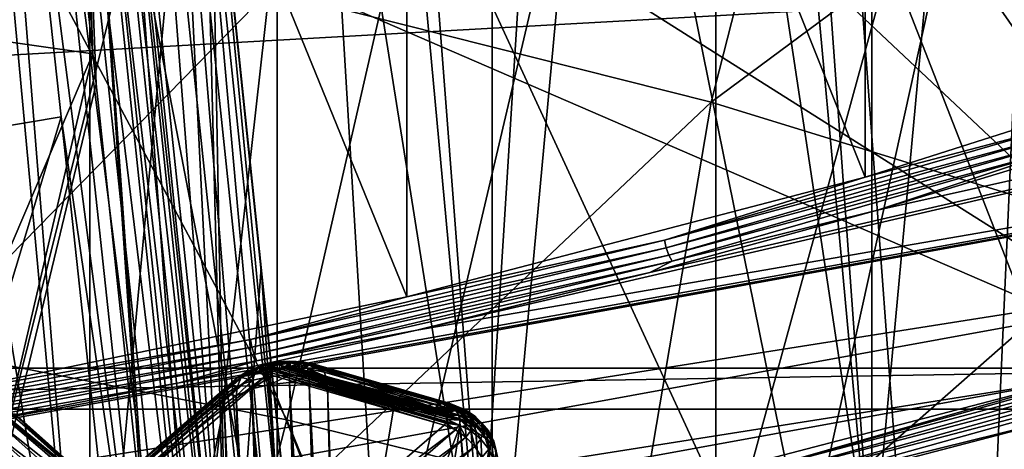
# Model space of a CAD drawing. Header units: metres. Extents: x -109 to 109, y -78 to 121.
# Tile 556 of 656: x 8.53 to 12.43, y -48.95 to -47.25. Entities that reach past the tile are written whole.
import ezdxf

# ---------------------------------------------------------------- set-up
doc = ezdxf.new("R2010")
doc.units = ezdxf.units.M
doc.layers.add('solid_508554_SW0001', color=7, linetype='CONTINUOUS')

msp = doc.modelspace()

# ---------------------------------------------------------------- linework, layer by layer
at = {"layer": 'solid_508554_SW0001'}
for points in [[(7.134504, -50.777386, 8.050988), (7.134504, -32.361053, 39.949013), (8.803325, -32.729481, 39.310875)], [(7.134504, -32.407433, 39.975788), (7.134504, -50.823765, 8.077765), (8.803325, -50.455338, 8.7159)], [(7.134504, -32.407433, 39.975788), (8.803325, -50.455338, 8.7159), (8.803325, -32.77586, 39.337654)], [(7.134504, -50.777386, 8.050988), (8.803325, -32.729481, 39.310875), (8.803325, -50.408958, 8.689124)], [(8.803325, -50.408958, 8.689124), (8.803325, -32.729481, 39.310875), (10.397038, -33.173328, 38.54211)], [(8.803325, -32.77586, 39.337654), (8.803325, -50.455338, 8.7159), (10.397038, -50.01149, 9.484665)], [(8.803325, -32.77586, 39.337654), (10.397038, -50.01149, 9.484665), (10.397038, -33.219707, 38.56889)], [(8.803325, -50.408958, 8.689124), (10.397038, -33.173328, 38.54211), (10.397038, -49.965111, 9.457888)], [(10.397038, -49.965111, 9.457888), (10.397038, -33.173328, 38.54211), (11.902046, -33.688805, 37.649281)], [(10.397038, -33.219707, 38.56889), (10.397038, -50.01149, 9.484665), (11.902046, -49.496014, 10.377499)], [(10.397038, -33.219707, 38.56889), (11.902046, -49.496014, 10.377499), (11.902046, -33.735184, 37.676056)], [(10.397038, -49.965111, 9.457888), (11.902046, -33.688805, 37.649281), (11.902046, -49.449635, 10.350721)], [(11.902046, -49.449635, 10.350721), (11.902046, -33.688805, 37.649281), (13.305506, -34.271515, 36.639996)], [(11.902046, -33.735184, 37.676056), (11.902046, -49.496014, 10.377499), (13.305506, -48.913303, 11.386782)], [(11.902046, -33.735184, 37.676056), (13.305506, -48.913303, 11.386782), (13.305506, -34.317894, 36.666771)], [(11.902046, -49.449635, 10.350721), (13.305506, -34.271515, 36.639996), (13.305506, -48.866924, 11.360005)], [(12.197135, -39.844334, -75.5), (12.819466, -38.575626, -75.5), (13.515705, -48.788055, -75.5)], [(13.305506, -48.866924, 11.360005), (12.617216, -38.680386, 4.787205), (11.902053, -38.963623, 4.296625)], [(11.902046, -49.449635, 10.350721), (11.902053, -38.963623, 4.296625), (11.161427, -39.230068, 3.835132)], [(11.902046, -49.449635, 10.350721), (13.305506, -48.866924, 11.360005), (11.902053, -38.963623, 4.296625)], [(11.902046, -49.449635, 10.350721), (11.161427, -39.230068, 3.835132), (10.397066, -39.479095, 3.403802)], [(10.397038, -49.965111, 9.457888), (10.397066, -39.479095, 3.403802), (9.610415, -39.710239, 3.00345)], [(10.397038, -49.965111, 9.457888), (11.902046, -49.449635, 10.350721), (10.397066, -39.479095, 3.403802)], [(10.397038, -49.965111, 9.457888), (9.610415, -39.710239, 3.00345), (8.803373, -39.922939, 2.635043)], [(11.449643, -41.043571, -75.5), (12.197135, -39.844334, -75.5), (13.515705, -48.788055, -75.5)], [(8.803325, -50.408958, 8.689124), (8.803373, -39.922939, 2.635043), (7.977412, -40.116806, 2.299254)], [(8.803325, -50.408958, 8.689124), (10.397038, -49.965111, 9.457888), (8.803373, -39.922939, 2.635043)], [(8.803325, -50.408958, 8.689124), (7.977412, -40.116806, 2.299254), (7.134569, -40.291367, 1.996909)], [(7.134504, -50.777386, 8.050988), (8.803325, -50.408958, 8.689124), (7.134569, -40.291367, 1.996909)], [(10.584661, -42.161034, -75.5), (11.449643, -41.043571, -75.5), (13.515705, -48.788055, -75.5)], [(9.61107, -43.185249, -75.5), (10.584661, -42.161034, -75.5), (13.515705, -48.788055, -75.5)], [(13.60186, -47.320129, 4.83913), (13.60186, -42.297184, 1.93913), (11.874992, -42.846607, 0.987496)], [(11.874992, -47.869556, 3.887496), (11.874992, -42.846607, 0.987496), (10.059927, -43.319649, 0.168165)], [(13.60186, -47.320129, 4.83913), (11.874992, -42.846607, 0.987496), (11.874992, -47.869556, 3.887496)], [(8.538861, -44.105709, -75.5), (9.61107, -43.185249, -75.5), (13.515705, -48.788055, -75.5)], [(10.059927, -48.342598, 3.068165), (10.059927, -43.319649, 0.168165), (8.17014, -43.712795, -0.51278)], [(11.874992, -47.869556, 3.887496), (10.059927, -43.319649, 0.168165), (10.059927, -48.342598, 3.068165)], [(11.283785, -51.012154, 7.644356), (11.283771, -44.083958, 3.644346), (12.931268, -43.540207, 4.58615)], [(12.931286, -50.468403, 8.586164), (11.283785, -51.012154, 7.644356), (12.931268, -43.540207, 4.58615)], [(10.059927, -48.342598, 3.068165), (8.17014, -43.712795, -0.51278), (8.17014, -48.735741, 2.38722)], [(11.651801, -44.331177, -0.250956), (12.617038, -44.066402, 0.207645), (12.247202, -52.38657, 2.19669)], [(12.617038, -44.066402, 0.207645), (14.263088, -51.823502, 3.171957), (12.247202, -52.38657, 2.19669)], [(7.379041, -44.912964, -75.5), (8.538861, -44.105709, -75.5), (13.515705, -48.788055, -75.5)], [(9.545432, -51.479877, 6.834235), (9.545437, -44.551674, 2.834236), (11.283771, -44.083958, 3.644346)], [(11.283785, -51.012154, 7.644356), (9.545432, -51.479877, 6.834235), (11.283771, -44.083958, 3.644346)], [(9.0588, -44.170605, 94.74408), (8.827298, -44.981911, 100.635231), (9.352147, -50.040787, 91.257034)], [(9.248218, -45.986141, 91.353607), (9.0588, -44.170605, 94.74408), (9.352147, -50.040787, 91.257034)], [(10.664383, -44.574646, -0.672659), (11.651801, -44.331177, -0.250956), (12.247202, -52.38657, 2.19669)], [(7.730226, -51.867805, 6.162325), (7.730275, -44.939594, 2.162341), (9.545437, -44.551674, 2.834236)], [(9.545432, -51.479877, 6.834235), (7.730226, -51.867805, 6.162325), (9.545437, -44.551674, 2.834236)], [(9.656664, -44.796349, -1.05666), (10.664383, -44.574646, -0.672659), (10.143072, -52.862133, 1.372991)], [(10.664383, -44.574646, -0.672659), (12.247202, -52.38657, 2.19669), (10.143072, -52.862133, 1.372991)], [(11.972716, -47.013294, 52.68932), (13.75878, -47.545425, 51.767639), (12.515007, -44.748363, 52.538746)], [(8.630564, -44.995865, -1.402229), (9.656664, -44.796349, -1.05666), (10.143072, -52.862133, 1.372991)], [(6.143511, -45.59874, -75.5), (7.379041, -44.912964, -75.5), (13.515705, -48.788055, -75.5)], [(7.588034, -45.17281, -1.708707), (8.630564, -44.995865, -1.402229), (7.965859, -53.246765, 0.706794)], [(8.630564, -44.995865, -1.402229), (10.143072, -52.862133, 1.372991), (7.965859, -53.246765, 0.706794)], [(8.81039, -45.028912, 100.775513), (9.352147, -50.040787, 91.257034), (8.827298, -44.981911, 100.635231)], [(8.81039, -45.028912, 100.775513), (8.774579, -45.122063, 100.823563), (9.34101, -50.133919, 91.306923)], [(8.81039, -45.028912, 100.775513), (9.34101, -50.133919, 91.306923), (9.352147, -50.040787, 91.257034)], [(8.774579, -45.122063, 100.823563), (8.716602, -45.206512, 100.8657), (9.307832, -50.223396, 91.353592)], [(8.774579, -45.122063, 100.823563), (9.307832, -50.223396, 91.353592), (9.34101, -50.133919, 91.306923)], [(8.716602, -45.206512, 100.8657), (8.639304, -45.278114, 100.899857), (9.254109, -50.305191, 91.394943)], [(8.716602, -45.206512, 100.8657), (9.254109, -50.305191, 91.394943), (9.307832, -50.223396, 91.353592)], [(8.639304, -45.278114, 100.899857), (8.546478, -45.333359, 100.924355), (9.182268, -50.375599, 91.429108)], [(8.639304, -45.278114, 100.899857), (9.182268, -50.375599, 91.429108), (9.254109, -50.305191, 91.394943)], [(11.844503, -45.300484, 50.636944), (11.2649, -47.572083, 50.750404), (9.514198, -47.130737, 51.514832)], [(13.599943, -45.840916, 49.700886), (11.2649, -47.572083, 50.750404), (11.844503, -45.300484, 50.636944)], [(8.546478, -45.333359, 100.924355), (8.447838, -45.416889, 100.84977), (9.095551, -50.43145, 91.454536)], [(8.546478, -45.333359, 100.924355), (9.095551, -50.43145, 91.454536), (9.182268, -50.375599, 91.429108)], [(8.744079, -45.330086, 91.0075), (8.815787, -47.381477, 87.083641), (8.622533, -45.57795, 90.451691)], [(8.744079, -45.330086, 91.0075), (8.828501, -47.500179, 86.862053), (8.815787, -47.381477, 87.083641)], [(8.744079, -45.330086, 91.0075), (9.016301, -49.253368, 83.592606), (8.828501, -47.500179, 86.862053)], [(8.744079, -45.330086, 91.0075), (9.039689, -49.471638, 83.18618), (9.016301, -49.253368, 83.592606)], [(9.188438, -49.499817, 83.229965), (9.039689, -49.471638, 83.18618), (8.744079, -45.330086, 91.0075)], [(9.188438, -49.499817, 83.229965), (8.744079, -45.330086, 91.0075), (8.884403, -45.391163, 91.048027)], [(9.326339, -49.561668, 83.270874), (8.884403, -45.391163, 91.048027), (9.007627, -45.475769, 91.100189)], [(9.326339, -49.561668, 83.270874), (9.188438, -49.499817, 83.229965), (8.884403, -45.391163, 91.048027)], [(6.54675, -47.990223, 97.13131), (8.690166, -47.630333, 96.730667), (8.447838, -45.416889, 100.84977)], [(8.690166, -47.630333, 96.730667), (9.095551, -50.43145, 91.454536), (8.447838, -45.416889, 100.84977)], [(9.447232, -49.646362, 83.323097), (9.007627, -45.475769, 91.100189), (9.108925, -45.580593, 91.161949)], [(9.447232, -49.646362, 83.323097), (9.326339, -49.561668, 83.270874), (9.007627, -45.475769, 91.100189)], [(6.143511, -45.59874, -75.5), (13.515705, -48.788055, -75.5), (0, -48.788128, -75.5)], [(8.622533, -45.57795, 90.451691), (8.815787, -47.381477, 87.083641), (5.895985, -46.96487, 86.879326)], [(9.546488, -49.750656, 83.384628), (9.108925, -45.580593, 91.161949), (9.18433, -45.701527, 91.230881)], [(9.546488, -49.750656, 83.384628), (9.447232, -49.646362, 83.323097), (9.108925, -45.580593, 91.161949)], [(9.620304, -49.87056, 83.45311), (9.18433, -45.701527, 91.230881), (9.23089, -45.833839, 91.304291)], [(9.620304, -49.87056, 83.45311), (9.546488, -49.750656, 83.384628), (9.18433, -45.701527, 91.230881)], [(9.665853, -50.001472, 83.525932), (9.23089, -45.833839, 91.304291), (9.248218, -45.986141, 91.353607)], [(9.665853, -50.001472, 83.525932), (9.620304, -49.87056, 83.45311), (9.23089, -45.833839, 91.304291)], [(13.599943, -45.840916, 49.700886), (12.934439, -48.086067, 49.860153), (11.2649, -47.572083, 50.750404)], [(9.28106, -46.300793, 90.765671), (9.248218, -45.986141, 91.353607), (9.352147, -50.040787, 91.257034)], [(9.665853, -50.001472, 83.525932), (9.248218, -45.986141, 91.353607), (9.28106, -46.300793, 90.765671)], [(7.746911, -48.4725, 54.042561), (9.583935, -48.830902, 53.421783), (8.167993, -46.178841, 54.134636)], [(9.583935, -48.830902, 53.421783), (10.104867, -46.556725, 53.480118), (8.167993, -46.178841, 54.134636)], [(9.482162, -48.227459, 87.165573), (9.28106, -46.300793, 90.765671), (9.352147, -50.040787, 91.257034)], [(9.665853, -50.001472, 83.525932), (9.28106, -46.300793, 90.765671), (9.482162, -48.227459, 87.165573)], [(14.004408, -46.420071, -58.821926), (-14.004402, -46.42012, -58.822041), (-13.774966, -48.625641, -64.030128)], [(13.932569, -47.081928, -60.360405), (14.004408, -46.420071, -58.821926), (-13.774966, -48.625641, -64.030128)], [(9.583935, -48.830902, 53.421783), (11.355492, -49.263935, 52.671753), (10.104867, -46.556725, 53.480118)], [(11.355492, -49.263935, 52.671753), (11.972716, -47.013294, 52.68932), (10.104867, -46.556725, 53.480118)], [(10.099438, -48.475159, 3.038562), (16.331614, -47.398849, 4.902783), (17.965578, -46.649826, 6.200132)], [(11.022431, -48.247177, 3.43344), (10.099438, -48.475159, 3.038562), (17.965578, -46.649826, 6.200132)], [(11.924326, -47.999653, 3.862163), (11.022431, -48.247177, 3.43344), (17.965578, -46.649826, 6.200132)], [(12.803979, -47.732929, 4.324143), (11.924326, -47.999653, 3.862163), (17.965578, -46.649826, 6.200132)], [(7.694947, -46.765221, 52.147926), (9.514198, -47.130737, 51.514832), (7.565826, -49.121983, 51.896454)], [(8.815787, -47.381477, 87.083641), (6.353491, -53.142738, 75.188568), (5.895985, -46.96487, 86.879326)], [(11.355492, -49.263935, 52.671753), (13.049479, -49.768631, 51.797592), (11.972716, -47.013294, 52.68932)], [(13.049479, -49.768631, 51.797592), (13.75878, -47.545425, 51.767639), (11.972716, -47.013294, 52.68932)], [(13.774966, -48.625641, -64.030128), (13.932569, -47.081928, -60.360405), (-13.774966, -48.625641, -64.030128)], [(9.514198, -47.130737, 51.514832), (9.250982, -49.475708, 51.283783), (7.565826, -49.121983, 51.896454)], [(9.514198, -47.130737, 51.514832), (11.2649, -47.572083, 50.750404), (9.250982, -49.475708, 51.283783)], [(12.656772, -47.663399, 4.306377), (13.60186, -47.320129, 4.83913), (11.874992, -47.869556, 3.887496)], [(8.815787, -47.381477, 87.083641), (7.434779, -53.294945, 75.267715), (6.353491, -53.142738, 75.188568)], [(8.828501, -47.500179, 86.862053), (7.434779, -53.294945, 75.267715), (8.815787, -47.381477, 87.083641)], [(0.000003, -50.372105, -0.247045), (14.57333, -48.073761, 3.7338), (16.331614, -47.398849, 4.902783)], [(8.197713, -48.870541, 2.353737), (0.000003, -50.372105, -0.247045), (16.331614, -47.398849, 4.902783)], [(9.157073, -48.683128, 2.678349), (8.197713, -48.870541, 2.353737), (16.331614, -47.398849, 4.902783)], [(10.099438, -48.475159, 3.038562), (9.157073, -48.683128, 2.678349), (16.331614, -47.398849, 4.902783)], [(9.016301, -49.253368, 83.592606), (7.434779, -53.294945, 75.267715), (8.828501, -47.500179, 86.862053)], [(11.2649, -47.572083, 50.750404), (10.870768, -49.898949, 50.550705), (9.250982, -49.475708, 51.283783)], [(11.2649, -47.572083, 50.750404), (12.934439, -48.086067, 49.860153), (10.870768, -49.898949, 50.550705)], [(6.54675, -47.990223, 97.13131), (7.74215, -50.775337, 91.646042), (8.690166, -47.630333, 96.730667)], [(8.690166, -47.630333, 96.730667), (7.74215, -50.775337, 91.646042), (8.997873, -50.470222, 91.470093)], [(8.690166, -47.630333, 96.730667), (8.997873, -50.470222, 91.470093), (9.095551, -50.43145, 91.454536)], [(11.080688, -48.118374, 3.518335), (12.656772, -47.663399, 4.306377), (11.874992, -47.869556, 3.887496)], [(12.66435, -47.693581, 4.309905), (12.656772, -47.663399, 4.306377), (11.080688, -48.118374, 3.518335)], [(11.087322, -48.148827, 3.521391), (12.66435, -47.693581, 4.309905), (11.080688, -48.118374, 3.518335)], [(12.676154, -47.722122, 4.304736), (12.66435, -47.693581, 4.309905), (11.087322, -48.148827, 3.521391)], [(11.097656, -48.177795, 3.515487), (12.676154, -47.722122, 4.304736), (11.087322, -48.148827, 3.521391)], [(12.691028, -47.746227, 4.291375), (12.676154, -47.722122, 4.304736), (11.097656, -48.177795, 3.515487)], [(11.110678, -48.202438, 3.5012), (12.691028, -47.746227, 4.291375), (11.097656, -48.177795, 3.515487)], [(11.110678, -48.202438, 3.5012), (11.924326, -47.999653, 3.862163), (12.691028, -47.746227, 4.291375)], [(12.691028, -47.746227, 4.291375), (11.924326, -47.999653, 3.862163), (12.803979, -47.732929, 4.324143)], [(11.080688, -48.118374, 3.518335), (11.874992, -47.869556, 3.887496), (10.059927, -48.342598, 3.068165)], [(11.110678, -48.202438, 3.5012), (11.022431, -48.247177, 3.43344), (11.924326, -47.999653, 3.862163)], [(0.000003, -50.372105, -0.247045), (2.214558, -50.323742, -0.163279), (14.57333, -48.073761, 3.7338)], [(2.214558, -50.323742, -0.163279), (12.70409, -48.669445, 2.702048), (14.57333, -48.073761, 3.7338)], [(12.934439, -48.086067, 49.860153), (12.413736, -50.388714, 49.702404), (10.870768, -49.898949, 50.550705)], [(12.934439, -48.086067, 49.860153), (14.510783, -48.668999, 48.850491), (12.413736, -50.388714, 49.702404)], [(9.439567, -48.511684, 2.837098), (11.080688, -48.118374, 3.518335), (10.059927, -48.342598, 3.068165)], [(11.087322, -48.148827, 3.521391), (11.080688, -48.118374, 3.518335), (9.439567, -48.511684, 2.837098)], [(9.445218, -48.542377, 2.839747), (11.087322, -48.148827, 3.521391), (9.439567, -48.511684, 2.837098)], [(11.097656, -48.177795, 3.515487), (11.087322, -48.148827, 3.521391), (9.445218, -48.542377, 2.839747)], [(9.454022, -48.571709, 2.833207), (11.097656, -48.177795, 3.515487), (9.445218, -48.542377, 2.839747)], [(11.110678, -48.202438, 3.5012), (11.097656, -48.177795, 3.515487), (9.454022, -48.571709, 2.833207)], [(9.465116, -48.596813, 2.81812), (11.110678, -48.202438, 3.5012), (9.454022, -48.571709, 2.833207)], [(9.465116, -48.596813, 2.81812), (11.022431, -48.247177, 3.43344), (11.110678, -48.202438, 3.5012)], [(9.482162, -48.227459, 87.165573), (9.352147, -50.040787, 91.257034), (10.044159, -56.74786, 78.913239)], [(9.465116, -48.596813, 2.81812), (10.099438, -48.475159, 3.038562), (11.022431, -48.247177, 3.43344)], [(9.664491, -49.976128, 83.902611), (9.482162, -48.227459, 87.165573), (10.044159, -56.74786, 78.913239)], [(9.665853, -50.001472, 83.525932), (9.482162, -48.227459, 87.165573), (9.664491, -49.976128, 83.902611)], [(9.439567, -48.511684, 2.837098), (10.059927, -48.342598, 3.068165), (8.17014, -48.735741, 2.38722)], [(7.277344, -50.742733, 53.77388), (9.003019, -51.079414, 53.190731), (7.746911, -48.4725, 54.042561)], [(9.003019, -51.079414, 53.190731), (9.583935, -48.830902, 53.421783), (7.746911, -48.4725, 54.042561)], [(9.465116, -48.596813, 2.81812), (9.157073, -48.683128, 2.678349), (10.099438, -48.475159, 3.038562)], [(7.743042, -48.841026, 2.266666), (9.439567, -48.511684, 2.837098), (8.17014, -48.735741, 2.38722)], [(9.445218, -48.542377, 2.839747), (9.439567, -48.511684, 2.837098), (7.743042, -48.841026, 2.266666)], [(13.33356, -48.503857, 2.998585), (12.70409, -48.669445, 2.702048), (11.449047, -49.030231, 2.086875)], [(13.33356, -48.503857, 2.998585), (11.449047, -49.030231, 2.086875), (13.348196, -48.528038, 2.985097)], [(7.747677, -48.871914, 2.268973), (9.445218, -48.542377, 2.839747), (7.743042, -48.841026, 2.266666)], [(9.454022, -48.571709, 2.833207), (9.445218, -48.542377, 2.839747), (7.747677, -48.871914, 2.268973)], [(11.449047, -49.030231, 2.086875), (11.461615, -49.054993, 2.072386), (13.348196, -48.528038, 2.985097)], [(13.348196, -48.528038, 2.985097), (11.461615, -49.054993, 2.072386), (13.359813, -48.556641, 2.979826)], [(11.461615, -49.054993, 2.072386), (11.471589, -49.084053, 2.066321), (13.359813, -48.556641, 2.979826)], [(13.359813, -48.556641, 2.979826), (11.471589, -49.084053, 2.066321), (13.36727, -48.586857, 2.983289)], [(7.754899, -48.901554, 2.261901), (9.454022, -48.571709, 2.833207), (7.747677, -48.871914, 2.268973)], [(9.465116, -48.596813, 2.81812), (9.454022, -48.571709, 2.833207), (7.754899, -48.901554, 2.261901)], [(7.763998, -48.927044, 2.246144), (9.465116, -48.596813, 2.81812), (7.754899, -48.901554, 2.261901)], [(7.763998, -48.927044, 2.246144), (9.157073, -48.683128, 2.678349), (9.465116, -48.596813, 2.81812)], [(9.495726, -48.610771, 48.156158), (9.543669, -48.600773, 48.173477), (9.519737, -48.614502, 48.110542)], [(9.532899, -48.607883, 48.223526), (9.543669, -48.600773, 48.173477), (9.495726, -48.610771, 48.156158)], [(9.543669, -48.600773, 48.173477), (9.556165, -48.606907, 48.123699), (9.519737, -48.614502, 48.110542)], [(9.532899, -48.607883, 48.223526), (9.59513, -48.603714, 48.230747), (9.543669, -48.600773, 48.173477)], [(9.595064, -48.623035, 48.278683), (9.59513, -48.603714, 48.230747), (9.532899, -48.607883, 48.223526)], [(9.543669, -48.600773, 48.173477), (9.595215, -48.597321, 48.179459), (9.556165, -48.606907, 48.123699)], [(9.59513, -48.603714, 48.230747), (9.595215, -48.597321, 48.179459), (9.543669, -48.600773, 48.173477)], [(9.595215, -48.597321, 48.179459), (9.595314, -48.604282, 48.128242), (9.556165, -48.606907, 48.123699)], [(9.556165, -48.606907, 48.123699), (9.595314, -48.604282, 48.128242), (9.569865, -48.625801, 48.077641)], [(9.595314, -48.604282, 48.128242), (9.585299, -48.624378, 48.080105), (9.569865, -48.625801, 48.077641)], [(9.595314, -48.604282, 48.128242), (9.600966, -48.624184, 48.080444), (9.585299, -48.624378, 48.080105)], [(9.595064, -48.623035, 48.278683), (9.665669, -48.627625, 48.270733), (9.59513, -48.603714, 48.230747)], [(9.59513, -48.603714, 48.230747), (9.65746, -48.607765, 48.223724), (9.595215, -48.597321, 48.179459)], [(9.665669, -48.627625, 48.270733), (9.65746, -48.607765, 48.223724), (9.59513, -48.603714, 48.230747)], [(9.595215, -48.597321, 48.179459), (9.646836, -48.600674, 48.173645), (9.595314, -48.604282, 48.128242)], [(9.65746, -48.607765, 48.223724), (9.646836, -48.600674, 48.173645), (9.595215, -48.597321, 48.179459)], [(9.646836, -48.600674, 48.173645), (9.634507, -48.606831, 48.123829), (9.595314, -48.604282, 48.128242)], [(9.595314, -48.604282, 48.128242), (9.634507, -48.606831, 48.123829), (9.600966, -48.624184, 48.080444)], [(9.646836, -48.600674, 48.173645), (9.694961, -48.610626, 48.156406), (9.634507, -48.606831, 48.123829)], [(9.646836, -48.600674, 48.173645), (9.71557, -48.619781, 48.202911), (9.701363, -48.611969, 48.169987)], [(9.65746, -48.607765, 48.223724), (9.71557, -48.619781, 48.202911), (9.646836, -48.600674, 48.173645)], [(9.646836, -48.600674, 48.173645), (9.701363, -48.611969, 48.169987), (9.694961, -48.610626, 48.156406)], [(11.471589, -49.084053, 2.066321), (11.477992, -49.114567, 2.069274), (13.36727, -48.586857, 2.983289)], [(13.36727, -48.586857, 2.983289), (11.477992, -49.114567, 2.069274), (12.749997, -48.800533, 2.674999)], [(13.774966, -48.625641, -64.030128), (-13.774966, -48.625641, -64.030128), (-13.732092, -49.0723, -65.114182)], [(13.732098, -49.072243, -65.114044), (13.774966, -48.625641, -64.030128), (-13.732092, -49.0723, -65.114182)], [(8.963088, -49.045547, 47.403103), (9.423078, -48.647186, 48.093086), (9.464503, -48.642189, 48.062584)], [(9.004514, -49.040554, 47.372601), (8.963088, -49.045547, 47.403103), (9.464503, -48.642189, 48.062584)], [(9.004514, -49.040554, 47.372601), (9.464503, -48.642189, 48.062584), (9.508845, -48.64922, 48.037083)], [(9.387381, -48.663883, 48.126526), (9.425429, -48.639053, 48.169533), (9.423078, -48.647186, 48.093086)], [(9.402874, -48.663059, 48.209362), (9.425429, -48.639053, 48.169533), (9.387381, -48.663883, 48.126526)], [(9.402874, -48.663059, 48.209362), (9.459044, -48.641422, 48.246834), (9.425429, -48.639053, 48.169533)], [(9.448823, -48.673763, 48.285835), (9.459044, -48.641422, 48.246834), (9.402874, -48.663059, 48.209362)], [(9.423078, -48.647186, 48.093086), (9.454617, -48.626602, 48.128735), (9.464503, -48.642189, 48.062584)], [(9.425429, -48.639053, 48.169533), (9.454617, -48.626602, 48.128735), (9.423078, -48.647186, 48.093086)], [(9.425429, -48.639053, 48.169533), (9.475034, -48.619949, 48.202621), (9.454617, -48.626602, 48.128735)], [(9.459044, -48.641422, 48.246834), (9.475034, -48.619949, 48.202621), (9.425429, -48.639053, 48.169533)], [(9.448823, -48.673763, 48.285835), (9.519258, -48.659073, 48.311275), (9.459044, -48.641422, 48.246834)], [(9.454617, -48.626602, 48.128735), (9.495726, -48.610771, 48.156158), (9.488487, -48.626537, 48.089695)], [(9.475034, -48.619949, 48.202621), (9.495726, -48.610771, 48.156158), (9.454617, -48.626602, 48.128735)], [(9.454617, -48.626602, 48.128735), (9.488487, -48.626537, 48.089695), (9.464503, -48.642189, 48.062584)], [(9.459044, -48.641422, 48.246834), (9.524577, -48.627758, 48.270504), (9.475034, -48.619949, 48.202621)], [(9.519258, -48.659073, 48.311275), (9.524577, -48.627758, 48.270504), (9.459044, -48.641422, 48.246834)], [(9.464503, -48.642189, 48.062584), (9.488487, -48.626537, 48.089695), (9.508845, -48.64922, 48.037083)], [(9.475034, -48.619949, 48.202621), (9.532899, -48.607883, 48.223526), (9.495726, -48.610771, 48.156158)], [(9.524577, -48.627758, 48.270504), (9.532899, -48.607883, 48.223526), (9.475034, -48.619949, 48.202621)], [(9.495726, -48.610771, 48.156158), (9.519737, -48.614502, 48.110542), (9.488487, -48.626537, 48.089695)], [(9.488487, -48.626537, 48.089695), (9.519737, -48.614502, 48.110542), (9.528665, -48.636982, 48.058277)], [(9.488487, -48.626537, 48.089695), (9.528665, -48.636982, 48.058277), (9.517784, -48.642712, 48.048347)], [(9.488487, -48.626537, 48.089695), (9.517784, -48.642712, 48.048347), (9.508845, -48.64922, 48.037083)], [(9.508845, -48.64922, 48.037083), (9.517784, -48.642712, 48.048347), (10.20766, -48.850948, 47.687675)], [(9.517784, -48.642712, 48.048347), (9.528665, -48.636982, 48.058277), (10.218899, -48.836353, 47.712952)], [(9.517784, -48.642712, 48.048347), (10.214396, -48.843906, 47.699875), (10.20766, -48.850948, 47.687675)], [(9.517784, -48.642712, 48.048347), (10.218899, -48.836353, 47.712952), (10.214396, -48.843906, 47.699875)], [(9.519258, -48.659073, 48.311275), (9.595022, -48.653996, 48.320068), (9.524577, -48.627758, 48.270504)], [(9.519737, -48.614502, 48.110542), (9.556165, -48.606907, 48.123699), (9.555035, -48.628422, 48.073101)], [(9.519737, -48.614502, 48.110542), (9.555035, -48.628422, 48.073101), (9.541187, -48.632179, 48.066597)], [(9.519737, -48.614502, 48.110542), (9.541187, -48.632179, 48.066597), (9.528665, -48.636982, 48.058277)], [(9.524577, -48.627758, 48.270504), (9.595064, -48.623035, 48.278683), (9.532899, -48.607883, 48.223526)], [(9.595022, -48.653996, 48.320068), (9.595064, -48.623035, 48.278683), (9.524577, -48.627758, 48.270504)], [(9.528665, -48.636982, 48.058277), (9.541187, -48.632179, 48.066597), (10.22099, -48.828541, 47.72649)], [(9.528665, -48.636982, 48.058277), (10.22099, -48.828541, 47.72649), (10.218899, -48.836353, 47.712952)], [(9.541187, -48.632179, 48.066597), (9.555035, -48.628422, 48.073101), (10.220611, -48.820679, 47.740105)], [(9.541187, -48.632179, 48.066597), (10.220611, -48.820679, 47.740105), (10.22099, -48.828541, 47.72649)], [(9.556165, -48.606907, 48.123699), (9.569865, -48.625801, 48.077641), (9.555035, -48.628422, 48.073101)], [(9.555035, -48.628422, 48.073101), (9.569865, -48.625801, 48.077641), (10.217777, -48.81295, 47.75349)], [(9.555035, -48.628422, 48.073101), (10.217777, -48.81295, 47.75349), (10.220611, -48.820679, 47.740105)], [(9.569865, -48.625801, 48.077641), (9.585299, -48.624378, 48.080105), (10.212563, -48.805546, 47.766315)], [(9.569865, -48.625801, 48.077641), (10.212563, -48.805546, 47.766315), (10.217777, -48.81295, 47.75349)], [(9.585299, -48.624378, 48.080105), (9.600966, -48.624184, 48.080444), (10.205097, -48.798645, 47.778267)], [(9.585299, -48.624378, 48.080105), (10.205097, -48.798645, 47.778267), (10.212563, -48.805546, 47.766315)], [(9.595022, -48.653996, 48.320068), (9.670918, -48.658932, 48.31152), (9.595064, -48.623035, 48.278683)], [(9.670918, -48.658932, 48.31152), (9.665669, -48.627625, 48.270733), (9.595064, -48.623035, 48.278683)], [(9.634507, -48.606831, 48.123829), (9.616514, -48.625217, 48.078651), (9.600966, -48.624184, 48.080444)], [(9.600966, -48.624184, 48.080444), (10.19556, -48.792416, 47.789055), (10.205097, -48.798645, 47.778267)], [(9.600966, -48.624184, 48.080444), (9.616514, -48.625217, 48.078651), (10.19556, -48.792416, 47.789055)], [(9.634507, -48.606831, 48.123829), (9.631498, -48.627449, 48.074787), (9.616514, -48.625217, 48.078651)], [(9.616514, -48.625217, 48.078651), (10.184191, -48.787018, 47.798409), (10.19556, -48.792416, 47.789055)], [(9.616514, -48.625217, 48.078651), (9.631498, -48.627449, 48.074787), (10.184191, -48.787018, 47.798409)], [(9.634507, -48.606831, 48.123829), (9.671043, -48.614384, 48.110744), (9.631498, -48.627449, 48.074787)], [(9.671043, -48.614384, 48.110744), (9.645444, -48.630783, 48.069012), (9.631498, -48.627449, 48.074787)], [(9.631498, -48.627449, 48.074787), (9.645444, -48.630783, 48.069012), (10.184191, -48.787018, 47.798409)], [(9.634507, -48.606831, 48.123829), (9.694961, -48.610626, 48.156406), (9.674681, -48.613033, 48.117237)], [(9.634507, -48.606831, 48.123829), (9.674681, -48.613033, 48.117237), (9.671043, -48.614384, 48.110744)], [(9.671043, -48.614384, 48.110744), (10.17129, -48.782581, 47.806087), (9.645444, -48.630783, 48.069012)], [(9.645444, -48.630783, 48.069012), (10.17129, -48.782581, 47.806087), (10.184191, -48.787018, 47.798409)], [(9.65746, -48.607765, 48.223724), (9.731498, -48.641235, 48.247154), (9.723158, -48.627686, 48.222652)], [(9.665669, -48.627625, 48.270733), (9.731498, -48.641235, 48.247154), (9.65746, -48.607765, 48.223724)], [(9.65746, -48.607765, 48.223724), (9.723158, -48.627686, 48.222652), (9.71557, -48.619781, 48.202911)], [(9.665669, -48.627625, 48.270733), (9.741678, -48.673561, 48.286179), (9.738162, -48.65881, 48.27063)], [(9.670918, -48.658932, 48.31152), (9.741678, -48.673561, 48.286179), (9.665669, -48.627625, 48.270733)], [(9.665669, -48.627625, 48.270733), (9.738162, -48.65881, 48.27063), (9.731498, -48.641235, 48.247154)], [(9.671043, -48.614384, 48.110744), (9.674681, -48.613033, 48.117237), (10.196891, -48.766182, 47.847824)], [(9.671043, -48.614384, 48.110744), (10.196891, -48.766182, 47.847824), (10.17129, -48.782581, 47.806087)], [(9.674681, -48.613033, 48.117237), (9.694961, -48.610626, 48.156406), (10.200527, -48.764832, 47.854313)], [(9.674681, -48.613033, 48.117237), (10.200527, -48.764832, 47.854313), (10.196891, -48.766182, 47.847824)], [(9.694961, -48.610626, 48.156406), (10.220808, -48.762424, 47.893486), (10.200527, -48.764832, 47.854313)], [(9.694961, -48.610626, 48.156406), (9.701363, -48.611969, 48.169987), (10.220808, -48.762424, 47.893486)], [(9.701363, -48.611969, 48.169987), (10.227209, -48.763767, 47.907063), (10.220808, -48.762424, 47.893486)], [(9.701363, -48.611969, 48.169987), (9.71557, -48.619781, 48.202911), (10.227209, -48.763767, 47.907063)], [(9.71557, -48.619781, 48.202911), (10.241418, -48.77158, 47.939991), (10.227209, -48.763767, 47.907063)], [(9.71557, -48.619781, 48.202911), (9.723158, -48.627686, 48.222652), (10.241418, -48.77158, 47.939991)], [(9.723158, -48.627686, 48.222652), (10.249004, -48.779484, 47.959728), (10.241418, -48.77158, 47.939991)], [(9.723158, -48.627686, 48.222652), (9.731498, -48.641235, 48.247154), (10.249004, -48.779484, 47.959728)], [(9.731498, -48.641235, 48.247154), (10.257344, -48.793037, 47.984234), (10.249004, -48.779484, 47.959728)], [(9.731498, -48.641235, 48.247154), (9.738162, -48.65881, 48.27063), (10.257344, -48.793037, 47.984234)], [(2.214558, -50.323742, -0.163279), (4.412245, -50.179024, 0.087381), (12.70409, -48.669445, 2.702048)], [(4.412245, -50.179024, 0.087381), (10.738096, -49.181374, 1.815359), (12.70409, -48.669445, 2.702048)], [(7.763998, -48.927044, 2.246144), (8.197713, -48.870541, 2.353737), (9.157073, -48.683128, 2.678349)], [(8.899804, -49.089535, 47.470684), (9.359795, -48.69117, 48.160671), (9.387381, -48.663883, 48.126526)], [(8.92739, -49.062248, 47.436539), (8.899804, -49.089535, 47.470684), (9.387381, -48.663883, 48.126526)], [(8.92739, -49.062248, 47.436539), (9.387381, -48.663883, 48.126526), (9.423078, -48.647186, 48.093086)], [(8.963088, -49.045547, 47.403103), (8.92739, -49.062248, 47.436539), (9.423078, -48.647186, 48.093086)], [(9.004514, -49.040554, 47.372601), (9.508845, -48.64922, 48.037083), (9.048855, -49.047581, 47.347095)], [(9.048855, -49.047581, 47.347095), (9.508845, -48.64922, 48.037083), (9.747669, -49.249313, 46.997688)], [(9.359795, -48.69117, 48.160671), (9.402874, -48.663059, 48.209362), (9.387381, -48.663883, 48.126526)], [(9.388457, -48.69701, 48.245564), (9.402874, -48.663059, 48.209362), (9.359795, -48.69117, 48.160671)], [(9.448823, -48.673763, 48.285835), (9.383308, -48.734631, 48.273384), (9.44537, -48.707535, 48.312614)], [(9.388457, -48.69701, 48.245564), (9.383308, -48.734631, 48.273384), (9.448823, -48.673763, 48.285835)], [(9.388457, -48.69701, 48.245564), (9.448823, -48.673763, 48.285835), (9.402874, -48.663059, 48.209362)], [(9.519258, -48.659073, 48.311275), (9.44537, -48.707535, 48.312614), (9.517623, -48.68996, 48.336952)], [(9.448823, -48.673763, 48.285835), (9.44537, -48.707535, 48.312614), (9.519258, -48.659073, 48.311275)], [(9.508845, -48.64922, 48.037083), (10.20766, -48.850948, 47.687675), (9.747669, -49.249313, 46.997688)], [(9.595022, -48.653996, 48.320068), (9.517623, -48.68996, 48.336952), (9.595154, -48.683094, 48.344746)], [(9.519258, -48.659073, 48.311275), (9.517623, -48.68996, 48.336952), (9.595022, -48.653996, 48.320068)], [(9.68508, -51.499653, 50.304329), (9.595154, -48.683094, 48.344746), (9.517623, -48.68996, 48.336952)], [(9.595022, -48.653996, 48.320068), (9.595154, -48.683094, 48.344746), (9.670918, -48.658932, 48.31152)], [(9.670918, -48.658932, 48.31152), (9.595154, -48.683094, 48.344746), (9.672697, -48.687405, 48.335472)], [(9.755999, -51.463631, 50.271034), (9.672697, -48.687405, 48.335472), (9.595154, -48.683094, 48.344746)], [(9.722134, -51.477104, 50.287022), (9.755999, -51.463631, 50.271034), (9.595154, -48.683094, 48.344746)], [(9.68508, -51.499653, 50.304329), (9.722134, -51.477104, 50.287022), (9.595154, -48.683094, 48.344746)], [(9.670918, -48.658932, 48.31152), (9.672697, -48.687405, 48.335472), (9.744802, -48.702545, 48.309856)], [(9.670918, -48.658932, 48.31152), (9.744802, -48.702545, 48.309856), (9.741678, -48.673561, 48.286179)], [(9.738162, -48.65881, 48.27063), (10.264009, -48.810608, 48.007706), (10.257344, -48.793037, 47.984234)], [(9.738162, -48.65881, 48.27063), (9.741678, -48.673561, 48.286179), (10.264009, -48.810608, 48.007706)], [(9.741678, -48.673561, 48.286179), (9.744802, -48.702545, 48.309856), (10.267524, -48.825363, 48.023254)], [(9.741678, -48.673561, 48.286179), (10.267524, -48.825363, 48.023254), (10.264009, -48.810608, 48.007706)], [(11.449047, -49.030231, 2.086875), (12.70409, -48.669445, 2.702048), (10.738096, -49.181374, 1.815359)], [(14.510783, -48.668999, 48.850491), (13.868984, -50.941547, 48.744873), (12.413736, -50.388714, 49.702404)], [(8.31945, -48.689373, 54.835316), (8.490117, -48.844021, 54.786526), (8.746729, -49.039505, 54.659203)], [(8.51534, -48.818604, 54.716507), (8.31945, -48.689373, 54.835316), (8.746729, -49.039505, 54.659203)], [(8.882173, -49.125584, 47.503254), (9.342163, -48.727222, 48.193237), (9.359795, -48.69117, 48.160671)], [(8.899804, -49.089535, 47.470684), (8.882173, -49.125584, 47.503254), (9.359795, -48.69117, 48.160671)], [(9.342163, -48.727222, 48.193237), (9.388457, -48.69701, 48.245564), (9.359795, -48.69117, 48.160671)], [(9.342163, -48.727222, 48.193237), (9.383308, -48.734631, 48.273384), (9.388457, -48.69701, 48.245564)], [(9.540195, -51.672398, 50.369606), (9.44537, -48.707535, 48.312614), (9.383308, -48.734631, 48.273384)], [(9.603941, -51.578094, 50.341454), (9.517623, -48.68996, 48.336952), (9.44537, -48.707535, 48.312614)], [(9.582779, -51.605747, 50.350918), (9.603941, -51.578094, 50.341454), (9.44537, -48.707535, 48.312614)], [(9.561481, -51.6371, 50.360332), (9.582779, -51.605747, 50.350918), (9.44537, -48.707535, 48.312614)], [(9.540195, -51.672398, 50.369606), (9.561481, -51.6371, 50.360332), (9.44537, -48.707535, 48.312614)], [(9.645429, -51.532829, 50.32262), (9.68508, -51.499653, 50.304329), (9.517623, -48.68996, 48.336952)], [(9.624873, -51.553833, 50.331989), (9.645429, -51.532829, 50.32262), (9.517623, -48.68996, 48.336952)], [(9.603941, -51.578094, 50.341454), (9.624873, -51.553833, 50.331989), (9.517623, -48.68996, 48.336952)], [(9.814937, -51.457535, 50.242836), (9.744802, -48.702545, 48.309856), (9.672697, -48.687405, 48.335472)], [(9.786708, -51.457558, 50.256405), (9.814937, -51.457535, 50.242836), (9.672697, -48.687405, 48.335472)], [(9.755999, -51.463631, 50.271034), (9.786708, -51.457558, 50.256405), (9.672697, -48.687405, 48.335472)], [(9.793039, -50.082699, 49.269955), (10.007864, -48.778484, 48.178326), (9.744802, -48.702545, 48.309856)], [(10.267524, -48.825363, 48.023254), (9.744802, -48.702545, 48.309856), (10.007864, -48.778484, 48.178326)], [(9.793039, -50.082699, 49.269955), (9.744802, -48.702545, 48.309856), (9.814937, -51.457535, 50.242836)], [(9.342163, -48.727222, 48.193237), (8.875676, -49.16777, 47.53194), (9.335667, -48.769409, 48.221928)], [(8.882173, -49.125584, 47.503254), (8.875676, -49.16777, 47.53194), (9.342163, -48.727222, 48.193237)], [(9.342163, -48.727222, 48.193237), (9.335667, -48.769409, 48.221928), (9.383308, -48.734631, 48.273384)], [(9.478635, -51.804989, 50.395367), (9.383308, -48.734631, 48.273384), (9.335667, -48.769409, 48.221928)], [(9.519098, -51.71199, 50.378651), (9.540195, -51.672398, 50.369606), (9.383308, -48.734631, 48.273384)], [(9.498435, -51.756142, 50.387287), (9.519098, -51.71199, 50.378651), (9.383308, -48.734631, 48.273384)], [(9.478635, -51.804989, 50.395367), (9.498435, -51.756142, 50.387287), (9.383308, -48.734631, 48.273384)], [(13.515705, -49.229229, -75.467392), (-13.515705, -48.788055, -75.5), (0, -48.788128, -75.5)], [(-13.515705, -49.229225, -75.467392), (-13.515705, -48.788055, -75.5), (13.515705, -49.229229, -75.467392)], [(13.515705, -49.229229, -75.467392), (0, -48.788128, -75.5), (13.515705, -48.788055, -75.5)], [(8.814032, -51.415009, 48.81031), (9.335667, -48.769409, 48.221928), (8.875676, -49.16777, 47.53194)], [(8.814032, -51.415009, 48.81031), (9.390265, -50.340485, 49.315063), (9.335667, -48.769409, 48.221928)], [(9.460657, -51.856781, 50.402302), (9.335667, -48.769409, 48.221928), (9.390265, -50.340485, 49.315063)], [(9.460657, -51.856781, 50.402302), (9.478635, -51.804989, 50.395367), (9.335667, -48.769409, 48.221928)], [(9.793039, -50.082699, 49.269955), (10.270909, -48.85442, 48.046803), (10.007864, -48.778484, 48.178326)], [(10.267524, -48.825363, 48.023254), (10.007864, -48.778484, 48.178326), (10.270909, -48.85442, 48.046803)], [(10.196891, -48.766182, 47.847824), (10.228194, -48.778202, 47.827007), (10.17129, -48.782581, 47.806087)], [(10.228194, -48.778202, 47.827007), (10.184191, -48.787018, 47.798409), (10.17129, -48.782581, 47.806087)], [(10.228194, -48.778202, 47.827007), (10.19556, -48.792416, 47.789055), (10.184191, -48.787018, 47.798409)], [(10.228194, -48.778202, 47.827007), (10.252194, -48.793873, 47.799866), (10.19556, -48.792416, 47.789055)], [(10.252194, -48.793873, 47.799866), (10.205097, -48.798645, 47.778267), (10.19556, -48.792416, 47.789055)], [(10.200527, -48.764832, 47.854313), (10.262039, -48.778255, 47.86607), (10.196891, -48.766182, 47.847824)], [(10.262039, -48.778255, 47.86607), (10.228194, -48.778202, 47.827007), (10.196891, -48.766182, 47.847824)], [(10.200527, -48.764832, 47.854313), (10.220808, -48.762424, 47.893486), (10.262039, -48.778255, 47.86607)], [(10.252194, -48.793873, 47.799866), (10.212563, -48.805546, 47.766315), (10.205097, -48.798645, 47.778267)], [(10.252194, -48.793873, 47.799866), (10.267251, -48.812122, 47.768253), (10.212563, -48.805546, 47.766315)], [(10.291205, -48.790695, 47.906887), (10.262039, -48.778255, 47.86607), (10.220808, -48.762424, 47.893486)], [(10.227209, -48.763767, 47.907063), (10.291205, -48.790695, 47.906887), (10.220808, -48.762424, 47.893486)], [(10.227209, -48.763767, 47.907063), (10.241418, -48.77158, 47.939991), (10.291205, -48.790695, 47.906887)], [(10.29365, -48.798893, 47.830322), (10.252194, -48.793873, 47.799866), (10.228194, -48.778202, 47.827007)], [(10.262039, -48.778255, 47.86607), (10.29365, -48.798893, 47.830322), (10.228194, -48.778202, 47.827007)], [(10.313744, -48.81469, 47.946732), (10.291205, -48.790695, 47.906887), (10.241418, -48.77158, 47.939991)], [(10.249004, -48.779484, 47.959728), (10.313744, -48.81469, 47.946732), (10.241418, -48.77158, 47.939991)], [(10.249004, -48.779484, 47.959728), (10.257344, -48.793037, 47.984234), (10.313744, -48.81469, 47.946732)], [(10.313475, -48.822926, 47.7887), (10.267251, -48.812122, 47.768253), (10.252194, -48.793873, 47.799866)], [(10.29365, -48.798893, 47.830322), (10.313475, -48.822926, 47.7887), (10.252194, -48.793873, 47.799866)], [(10.328149, -48.848637, 47.982944), (10.313744, -48.81469, 47.946732), (10.257344, -48.793037, 47.984234)], [(10.264009, -48.810608, 48.007706), (10.328149, -48.848637, 47.982944), (10.257344, -48.793037, 47.984234)], [(10.329373, -48.815613, 47.86372), (10.29365, -48.798893, 47.830322), (10.262039, -48.778255, 47.86607)], [(10.291205, -48.790695, 47.906887), (10.329373, -48.815613, 47.86372), (10.262039, -48.778255, 47.86607)], [(10.356979, -48.842918, 47.897835), (10.329373, -48.815613, 47.86372), (10.291205, -48.790695, 47.906887)], [(10.313744, -48.81469, 47.946732), (10.356979, -48.842918, 47.897835), (10.291205, -48.790695, 47.906887)], [(10.353308, -48.844624, 47.813473), (10.313475, -48.822926, 47.7887), (10.29365, -48.798893, 47.830322)], [(10.329373, -48.815613, 47.86372), (10.353308, -48.844624, 47.813473), (10.29365, -48.798893, 47.830322)], [(12.749997, -48.800533, 2.674999), (10.77676, -49.314133, 1.785416), (12.749996, -52.264633, 4.674998)], [(11.477992, -49.114567, 2.069274), (10.77676, -49.314133, 1.785416), (12.749997, -48.800533, 2.674999)], [(8.403667, -48.868645, 54.54311), (8.435233, -48.838596, 54.560593), (8.878209, -49.233391, 54.36734)], [(8.435233, -48.838596, 54.560593), (8.46482, -48.816978, 54.589958), (8.910284, -49.213989, 54.395618)], [(8.878209, -49.233391, 54.36734), (8.435233, -48.838596, 54.560593), (8.910284, -49.213989, 54.395618)], [(8.46482, -48.816978, 54.589958), (8.489529, -48.805904, 54.628323), (8.936889, -49.204605, 54.433155)], [(8.910284, -49.213989, 54.395618), (8.46482, -48.816978, 54.589958), (8.936889, -49.204605, 54.433155)], [(8.489529, -48.805904, 54.628323), (8.506937, -48.806465, 54.671932), (8.955417, -49.206165, 54.476276)], [(8.936889, -49.204605, 54.433155), (8.489529, -48.805904, 54.628323), (8.955417, -49.206165, 54.476276)], [(8.506937, -48.806465, 54.671932), (8.51534, -48.818604, 54.716507), (8.964052, -49.21851, 54.520752)], [(8.955417, -49.206165, 54.476276), (8.506937, -48.806465, 54.671932), (8.964052, -49.21851, 54.520752)], [(8.964052, -49.21851, 54.520752), (8.51534, -48.818604, 54.716507), (8.746729, -49.039505, 54.659203)], [(9.003019, -51.079414, 53.190731), (10.667195, -51.486198, 52.486164), (9.583935, -48.830902, 53.421783)], [(10.667195, -51.486198, 52.486164), (11.355492, -49.263935, 52.671753), (9.583935, -48.830902, 53.421783)], [(10.267251, -48.812122, 47.768253), (10.217777, -48.81295, 47.75349), (10.212563, -48.805546, 47.766315)], [(10.267134, -48.85128, 47.700428), (10.214396, -48.843906, 47.699875), (10.218899, -48.836353, 47.712952)], [(10.267251, -48.812122, 47.768253), (10.272342, -48.831703, 47.734337), (10.217777, -48.81295, 47.75349)], [(10.272342, -48.831703, 47.734337), (10.220611, -48.820679, 47.740105), (10.217777, -48.81295, 47.75349)], [(10.267134, -48.85128, 47.700428), (10.218899, -48.836353, 47.712952), (10.22099, -48.828541, 47.72649)], [(10.272342, -48.831703, 47.734337), (10.22099, -48.828541, 47.72649), (10.220611, -48.820679, 47.740105)], [(10.272342, -48.831703, 47.734337), (10.267134, -48.85128, 47.700428), (10.22099, -48.828541, 47.72649)], [(10.264009, -48.810608, 48.007706), (10.267524, -48.825363, 48.023254), (10.328149, -48.848637, 47.982944)], [(10.313325, -48.874447, 47.699455), (10.267134, -48.85128, 47.700428), (10.272342, -48.831703, 47.734337)], [(10.320175, -48.848698, 47.744061), (10.272342, -48.831703, 47.734337), (10.267251, -48.812122, 47.768253)], [(10.313475, -48.822926, 47.7887), (10.320175, -48.848698, 47.744061), (10.267251, -48.812122, 47.768253)], [(10.267524, -48.825363, 48.023254), (10.270909, -48.85442, 48.046803), (10.332911, -48.877975, 48.005394)], [(10.267524, -48.825363, 48.023254), (10.332911, -48.877975, 48.005394), (10.328149, -48.848637, 47.982944)], [(10.320175, -48.848698, 47.744061), (10.313325, -48.874447, 47.699455), (10.272342, -48.831703, 47.734337)], [(10.361396, -48.875732, 47.759594), (10.320175, -48.848698, 47.744061), (10.313475, -48.822926, 47.7887)], [(10.353308, -48.844624, 47.813473), (10.361396, -48.875732, 47.759594), (10.313475, -48.822926, 47.7887)], [(10.374623, -48.878979, 47.930386), (10.356979, -48.842918, 47.897835), (10.313744, -48.81469, 47.946732)], [(10.328149, -48.848637, 47.982944), (10.374623, -48.878979, 47.930386), (10.313744, -48.81469, 47.946732)], [(10.384089, -48.875778, 47.840919), (10.353308, -48.844624, 47.813473), (10.329373, -48.815613, 47.86372)], [(10.356979, -48.842918, 47.897835), (10.384089, -48.875778, 47.840919), (10.329373, -48.815613, 47.86372)], [(8.337717, -48.875057, 54.553764), (8.598527, -49.095558, 54.444019), (8.172875, -50.521439, 54.315437)], [(8.224771, -49.342999, 55.393166), (8.803909, -49.110001, 54.65028), (8.490117, -48.844021, 54.786526)], [(8.403667, -48.868645, 54.54311), (8.598527, -49.095558, 54.444019), (8.337717, -48.875057, 54.553764)], [(8.843808, -49.260918, 54.351089), (8.598527, -49.095558, 54.444019), (8.403667, -48.868645, 54.54311)], [(8.843808, -49.260918, 54.351089), (8.403667, -48.868645, 54.54311), (8.878209, -49.233391, 54.36734)], [(8.746729, -49.039505, 54.659203), (8.490117, -48.844021, 54.786526), (8.803909, -49.110001, 54.65028)], [(10.252001, -48.869522, 47.668835), (9.747669, -49.249313, 46.997688), (10.20766, -48.850948, 47.687675)], [(10.252001, -48.869522, 47.668835), (9.792011, -49.267883, 46.978851), (9.747669, -49.249313, 46.997688)], [(10.252001, -48.869522, 47.668835), (10.293427, -48.898434, 47.657913), (9.792011, -49.267883, 46.978851)], [(9.793039, -50.082699, 49.269955), (9.840983, -51.462761, 50.230198), (10.270909, -48.85442, 48.046803)], [(9.840983, -51.462761, 50.230198), (10.468128, -51.643803, 49.916626), (10.270909, -48.85442, 48.046803)], [(10.252001, -48.869522, 47.668835), (10.20766, -48.850948, 47.687675), (10.214396, -48.843906, 47.699875)], [(10.267134, -48.85128, 47.700428), (10.252001, -48.869522, 47.668835), (10.214396, -48.843906, 47.699875)], [(10.267134, -48.85128, 47.700428), (10.293427, -48.898434, 47.657913), (10.252001, -48.869522, 47.668835)], [(10.313325, -48.874447, 47.699455), (10.293427, -48.898434, 47.657913), (10.267134, -48.85128, 47.700428)], [(10.492994, -51.653294, 49.903805), (10.270909, -48.85442, 48.046803), (10.468128, -51.643803, 49.916626)], [(10.517277, -51.668503, 49.891117), (10.332911, -48.877975, 48.005394), (10.270909, -48.85442, 48.046803)], [(10.492994, -51.653294, 49.903805), (10.517277, -51.668503, 49.891117), (10.270909, -48.85442, 48.046803)], [(10.313325, -48.874447, 47.699455), (10.329124, -48.935741, 47.655655), (10.293427, -48.898434, 47.657913)], [(10.353129, -48.906807, 47.705772), (10.313325, -48.874447, 47.699455), (10.320175, -48.848698, 47.744061)], [(10.353129, -48.906807, 47.705772), (10.329124, -48.935741, 47.655655), (10.313325, -48.874447, 47.699455)], [(10.361396, -48.875732, 47.759594), (10.353129, -48.906807, 47.705772), (10.320175, -48.848698, 47.744061)], [(10.328149, -48.848637, 47.982944), (10.332911, -48.877975, 48.005394), (10.380536, -48.909786, 47.952103)], [(10.328149, -48.848637, 47.982944), (10.380536, -48.909786, 47.952103), (10.374623, -48.878979, 47.930386)], [(10.564074, -51.720291, 49.866043), (10.380536, -48.909786, 47.952103), (10.332911, -48.877975, 48.005394)], [(10.540988, -51.690331, 49.878536), (10.564074, -51.720291, 49.866043), (10.332911, -48.877975, 48.005394)], [(10.517277, -51.668503, 49.891117), (10.540988, -51.690331, 49.878536), (10.332911, -48.877975, 48.005394)], [(10.383889, -48.946194, 47.71896), (10.353129, -48.906807, 47.705772), (10.361396, -48.875732, 47.759594)], [(10.393249, -48.911007, 47.779903), (10.361396, -48.875732, 47.759594), (10.353308, -48.844624, 47.813473)], [(10.384089, -48.875778, 47.840919), (10.393249, -48.911007, 47.779903), (10.353308, -48.844624, 47.813473)], [(10.403764, -48.914299, 47.869209), (10.384089, -48.875778, 47.840919), (10.356979, -48.842918, 47.897835)], [(10.374623, -48.878979, 47.930386), (10.403764, -48.914299, 47.869209), (10.356979, -48.842918, 47.897835)], [(10.393249, -48.911007, 47.779903), (10.383889, -48.946194, 47.71896), (10.361396, -48.875732, 47.759594)], [(10.374623, -48.878979, 47.930386), (10.380536, -48.909786, 47.952103), (10.410513, -48.947681, 47.890556)], [(10.374623, -48.878979, 47.930386), (10.410513, -48.947681, 47.890556), (10.403764, -48.914299, 47.869209)], [(10.413608, -48.952164, 47.803627), (10.393249, -48.911007, 47.779903), (10.384089, -48.875778, 47.840919)], [(10.403764, -48.914299, 47.869209), (10.413608, -48.952164, 47.803627), (10.384089, -48.875778, 47.840919)], [(10.293427, -48.898434, 47.657913), (9.833436, -49.296795, 46.967926), (9.792011, -49.267883, 46.978851)], [(10.293427, -48.898434, 47.657913), (10.329124, -48.935741, 47.655655), (9.833436, -49.296795, 46.967926)], [(10.353129, -48.906807, 47.705772), (10.35671, -48.978954, 47.662212), (10.329124, -48.935741, 47.655655)], [(10.383889, -48.946194, 47.71896), (10.35671, -48.978954, 47.662212), (10.353129, -48.906807, 47.705772)], [(10.61315, -51.839348, 49.837845), (10.410513, -48.947681, 47.890556), (10.380536, -48.909786, 47.952103)], [(10.604959, -51.810043, 49.84285), (10.61315, -51.839348, 49.837845), (10.380536, -48.909786, 47.952103)], [(10.58581, -51.759869, 49.853958), (10.604959, -51.810043, 49.84285), (10.380536, -48.909786, 47.952103)], [(10.564074, -51.720291, 49.866043), (10.58581, -51.759869, 49.853958), (10.380536, -48.909786, 47.952103)], [(10.403549, -48.989979, 47.738132), (10.383889, -48.946194, 47.71896), (10.393249, -48.911007, 47.779903)], [(10.413608, -48.952164, 47.803627), (10.403549, -48.989979, 47.738132), (10.393249, -48.911007, 47.779903)], [(10.403764, -48.914299, 47.869209), (10.410513, -48.947681, 47.890556), (10.420795, -48.98909, 47.824944)], [(10.403764, -48.914299, 47.869209), (10.420795, -48.98909, 47.824944), (10.413608, -48.952164, 47.803627)], [(13.305506, -48.913303, 11.386782), (11.902046, -49.496014, 10.377499), (13.305484, -50.8186, 12.486781)], [(10.329124, -48.935741, 47.655655), (9.869134, -49.334106, 46.965668), (9.833436, -49.296795, 46.967926)], [(10.329124, -48.935741, 47.655655), (10.35671, -48.978954, 47.662212), (9.869134, -49.334106, 46.965668)], [(10.383889, -48.946194, 47.71896), (10.374342, -49.025185, 47.677151), (10.35671, -48.978954, 47.662212)], [(10.403549, -48.989979, 47.738132), (10.374342, -49.025185, 47.677151), (10.383889, -48.946194, 47.71896)]]:
    msp.add_3dface(points, dxfattribs=at)

doc.saveas('drawing.dxf')
